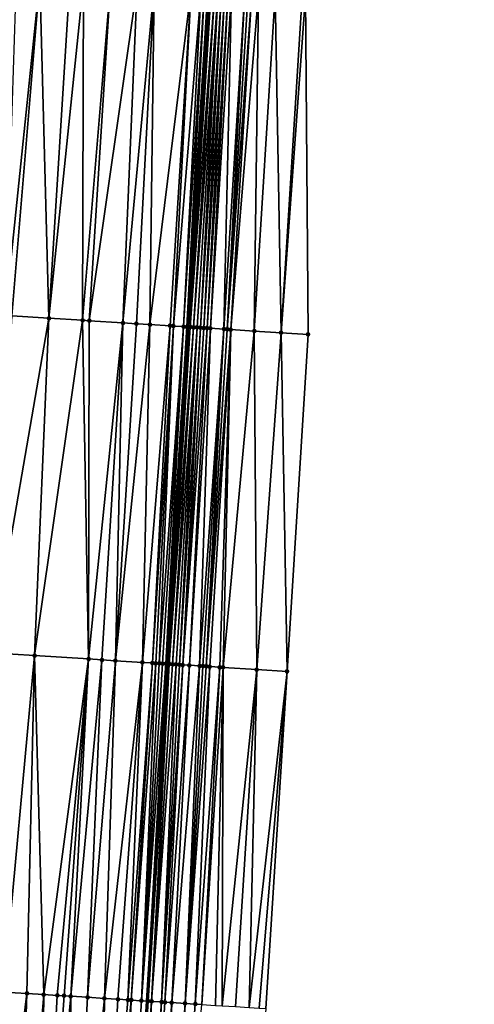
# Model space of a CAD drawing. Header units: feet. Extents: x 2004186 to 2014793, y 836912 to 864902.
# Tile 272 of 656: x 2010724 to 2010751, y 845281 to 845339. Entities that reach past the tile are written whole.
import ezdxf

# ---------------------------------------------------------------- set-up
doc = ezdxf.new("R2010")
doc.units = ezdxf.units.FT
doc.header["$LTSCALE"] = 100
doc.header["$MEASUREMENT"] = 0
for name, color, linetype, lineweight in [('EP_Travel Lane', 5, 'Continuous', 40), ('Road Shots', 4, 'Continuous', 200), ('Road X-Section', 30, 'Continuous', 13)]:
    doc.layers.add(name, color=color, linetype=linetype, lineweight=lineweight)
doc.layers.add('I-77 SB_MM21-27-Surface-Border', color=7, linetype='Continuous')
doc.layers.add('I-77 SB_MM21-27-Surface-TIN', color=7, linetype='Continuous')

msp = doc.modelspace()

# ---------------------------------------------------------------- linework, layer by layer
at = {"layer": 'EP_Travel Lane'}
msp.add_polyline3d([(2010724.632847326, 845161.3150765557, 420.3935569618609), (2010725.854958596, 845181.2724565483, 420.6239400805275), (2010727.077034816, 845201.2292641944, 420.8299100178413), (2010728.299182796, 845221.1872436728, 421.0287840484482), (2010729.521473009, 845241.147545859, 421.2276827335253), (2010730.743808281, 845261.1085838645, 421.368372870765), (2010731.966360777, 845281.0699911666, 421.5970695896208), (2010733.200203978, 845301.0379699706, 421.7623016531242), (2010734.445065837, 845320.9984826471, 421.93588722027), (2010735.689850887, 845340.9577637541, 422.1474841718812), (2010736.934682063, 845360.9177844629, 422.3431754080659), (2010738.179500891, 845380.8776071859, 422.5600253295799), (2010739.424329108, 845400.8375804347, 422.76288126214), (2010740.669119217, 845420.7969426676, 422.9886460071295), (2010741.913966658, 845440.7572241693, 423.1824225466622), (2010743.147792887, 845460.7465375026, 423.3641605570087), (2010744.358127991, 845480.7147733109, 423.5769885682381), (2010745.534212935, 845500.6996814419, 423.7606588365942)], dxfattribs=at)
at = {"layer": 'I-77 SB_MM21-27-Surface-Border', "color": 3, "linetype": 'ByBlock', "lineweight": -2}
msp.add_polyline3d([(2010751.388839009, 845500.362919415, 423.8273074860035), (2010750.221738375, 845480.3672347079, 423.6017408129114), (2010749.431602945, 845460.370289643, 423.386504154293), (2010748.407332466, 845440.3519619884, 423.1794726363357), (2010747.36085481, 845420.3794303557, 422.956299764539), (2010746.314189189, 845400.4078855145, 422.7114001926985), (2010745.067891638, 845380.4484733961, 422.461686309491), (2010744.021187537, 845360.4763123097, 422.2382229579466), (2010741.377584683, 845340.6037222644, 422.0289556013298), (2010741.528599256, 845320.557597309, 421.778240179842), (2010740.282210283, 845300.5967210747, 421.6041025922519), (2010739.02837748, 845280.6265167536, 421.380726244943), (2010737.569102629, 845260.6794357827, 421.1655217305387), (2010736.309392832, 845240.720843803, 420.9974198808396), (2010734.650537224, 845220.7883961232, 420.8122539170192), (2010733.191416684, 845200.8454455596, 420.6018358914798), (2010732.131609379, 845180.879003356, 420.3721934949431), (2010730.872119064, 845160.9238887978, 420.1549066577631)], dxfattribs=at)
at = {"layer": 'I-77 SB_MM21-27-Surface-TIN', "color": 128, "linetype": 'ByBlock', "lineweight": -2}
for points in [[(2010725.60820043, 845341.5868411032, 422.1941624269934), (2010724.210918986, 845341.6740452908, 422.1988939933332), (2010723.563464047, 845321.6773833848, 421.9984027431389)], [(2010725.60820043, 845341.5868411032, 422.1941624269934), (2010723.563464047, 845321.6773833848, 421.9984027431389), (2010723.962686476, 845321.6524544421, 421.9984979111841)], [(2010725.60820043, 845341.5868411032, 422.1941624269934), (2010723.962686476, 845321.6524544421, 421.9984979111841), (2010726.158414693, 845321.5154230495, 421.9903621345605)], [(2010727.404702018, 845341.4746713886, 422.193445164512), (2010725.60820043, 845341.5868411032, 422.1941624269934), (2010726.158414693, 845321.5154230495, 421.9903621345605)], [(2010728.203146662, 845341.4248100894, 422.1939941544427), (2010727.404702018, 845341.4746713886, 422.193445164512), (2010726.158414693, 845321.5154230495, 421.9903621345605)], [(2010728.203146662, 845341.4248100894, 422.1939941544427), (2010726.158414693, 845321.5154230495, 421.9903621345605), (2010728.154527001, 845321.39078094, 421.9905481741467)], [(2010729.800038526, 845341.3251287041, 422.1906729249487), (2010728.203146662, 845341.4248100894, 422.1939941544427), (2010728.154527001, 845321.39078094, 421.9905481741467)], [(2010729.800038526, 845341.3251287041, 422.1906729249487), (2010728.154527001, 845321.39078094, 421.9905481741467), (2010728.553750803, 845321.3658739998, 421.9881941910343)], [(2010731.396930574, 845341.2254502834, 422.1870338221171), (2010729.800038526, 845341.3251287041, 422.1906729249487), (2010728.553750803, 845321.3658739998, 421.9881941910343)], [(2010731.396930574, 845341.2254502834, 422.1870338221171), (2010728.553750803, 845321.3658739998, 421.9881941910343), (2010730.549865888, 845321.2412763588, 421.983430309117)], [(2010732.394989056, 845341.1631665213, 422.1831240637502), (2010731.396930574, 845341.2254502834, 422.1870338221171), (2010730.549865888, 845321.2412763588, 421.983430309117)], [(2010732.394989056, 845341.1631665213, 422.1831240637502), (2010730.549865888, 845321.2412763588, 421.983430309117), (2010731.348312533, 845321.1914470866, 421.9804356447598)], [(2010732.394989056, 845341.1631665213, 422.1831240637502), (2010731.348312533, 845321.1914470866, 421.9804356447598), (2010732.146759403, 845321.1416214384, 421.9770375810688)], [(2010734.590715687, 845341.0261097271, 422.1780093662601), (2010732.394989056, 845341.1631665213, 422.1831240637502), (2010732.146759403, 845321.1416214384, 421.9770375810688)], [(2010734.590715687, 845341.0261097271, 422.1780093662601), (2010732.146759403, 845321.1416214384, 421.9770375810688), (2010733.344432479, 845321.066927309, 421.9670045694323)], [(2010734.590715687, 845341.0261097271, 422.1780093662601), (2010733.344432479, 845321.066927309, 421.9670045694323), (2010733.544045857, 845321.054497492, 421.9631946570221)], [(2010735.189556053, 845340.9888239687, 422.1666028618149), (2010734.590715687, 845341.0261097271, 422.1780093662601), (2010733.544045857, 845321.054497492, 421.9631946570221)], [(2010735.189556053, 845340.9888239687, 422.1666028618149), (2010733.544045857, 845321.054497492, 421.9631946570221), (2010734.142890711, 845321.0172836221, 421.9433518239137)], [(2010735.389171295, 845340.9764240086, 422.1597311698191), (2010735.189556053, 845340.9888239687, 422.1666028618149), (2010734.142890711, 845321.0172836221, 421.9433518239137)], [(2010735.389171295, 845340.9764240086, 422.1597311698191), (2010734.142890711, 845321.0172836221, 421.9433518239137), (2010734.342506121, 845321.004886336, 421.9359208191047)], [(2010735.588788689, 845340.9640584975, 422.1491655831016), (2010735.389171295, 845340.9764240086, 422.1597311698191), (2010734.342506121, 845321.004886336, 421.9359208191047)], [(2010735.588788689, 845340.9640584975, 422.1491655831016), (2010734.342506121, 845321.004886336, 421.9359208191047), (2010734.445065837, 845320.9984826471, 421.93588722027)], [(2010735.588788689, 845340.9640584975, 422.1491655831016), (2010734.445065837, 845320.9984826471, 421.93588722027), (2010735.689850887, 845340.9577637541, 422.1474841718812)], [(2010734.542117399, 845320.9924228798, 421.935855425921), (2010735.689850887, 845340.9577637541, 422.1474841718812), (2010734.445065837, 845320.9984826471, 421.93588722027)], [(2010735.788401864, 845340.9516254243, 422.1458445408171), (2010735.689850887, 845340.9577637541, 422.1474841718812), (2010734.542117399, 845320.9924228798, 421.935855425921)], [(2010735.988010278, 845340.939116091, 422.1507007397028), (2010735.788401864, 845340.9516254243, 422.1458445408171), (2010734.542117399, 845320.9924228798, 421.935855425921)], [(2010735.988010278, 845340.939116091, 422.1507007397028), (2010734.542117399, 845320.9924228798, 421.935855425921), (2010734.741725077, 845320.9799017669, 421.9422079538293)], [(2010736.187620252, 845340.9266317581, 422.1528762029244), (2010735.988010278, 845340.939116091, 422.1507007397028), (2010734.741725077, 845320.9799017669, 421.9422079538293)], [(2010736.187620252, 845340.9266317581, 422.1528762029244), (2010734.741725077, 845320.9799017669, 421.9422079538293), (2010734.941334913, 845320.9674152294, 421.9447118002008)], [(2010736.187620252, 845340.9266317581, 422.1528762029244), (2010734.941334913, 845320.9674152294, 421.9447118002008), (2010735.140946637, 845320.9549589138, 421.9438515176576)], [(2010736.387233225, 845340.9141954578, 422.1499012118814), (2010736.187620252, 845340.9266317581, 422.1528762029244), (2010735.140946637, 845320.9549589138, 421.9438515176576)], [(2010736.387233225, 845340.9141954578, 422.1499012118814), (2010735.140946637, 845320.9549589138, 421.9438515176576), (2010735.34056235, 845320.9425664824, 421.9358801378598)], [(2010736.586847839, 845340.9017854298, 422.1441090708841), (2010736.387233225, 845340.9141954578, 422.1499012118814), (2010735.34056235, 845320.9425664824, 421.9358801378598)], [(2010736.586847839, 845340.9017854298, 422.1441090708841), (2010735.34056235, 845320.9425664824, 421.9358801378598), (2010735.540181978, 845320.9302367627, 421.9209280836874)], [(2010736.786467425, 845340.8894550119, 422.1297805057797), (2010736.586847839, 845340.9017854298, 422.1441090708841), (2010735.540181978, 845320.9302367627, 421.9209280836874)], [(2010736.786467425, 845340.8894550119, 422.1297805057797), (2010735.540181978, 845320.9302367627, 421.9209280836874), (2010735.739798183, 845320.917852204, 421.9120803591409)], [(2010736.986083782, 845340.8770729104, 422.1209938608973), (2010736.786467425, 845340.8894550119, 422.1297805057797), (2010735.739798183, 845320.917852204, 421.9120803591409)], [(2010736.986083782, 845340.8770729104, 422.1209938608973), (2010735.739798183, 845320.917852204, 421.9120803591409), (2010736.538257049, 845320.8682186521, 421.8872994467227)], [(2010737.784543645, 845340.8274553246, 422.0954099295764), (2010736.986083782, 845340.8770729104, 422.1209938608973), (2010736.538257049, 845320.8682186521, 421.8872994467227)], [(2010737.784543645, 845340.8274553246, 422.0954099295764), (2010736.538257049, 845320.8682186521, 421.8872994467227), (2010736.737868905, 845320.8557644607, 421.8862027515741)], [(2010737.984157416, 845340.81503179, 422.0910660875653), (2010737.784543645, 845340.8274553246, 422.0954099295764), (2010736.737868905, 845320.8557644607, 421.8862027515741)], [(2010738.183765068, 845340.802510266, 422.0972294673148), (2010737.984157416, 845340.81503179, 422.0910660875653), (2010736.737868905, 845320.8557644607, 421.8862027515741)], [(2010738.183765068, 845340.802510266, 422.0972294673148), (2010736.737868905, 845320.8557644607, 421.8862027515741), (2010736.937477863, 845320.843263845, 421.8902736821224)], [(2010738.582992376, 845340.7776594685, 422.0889415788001), (2010738.183765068, 845340.802510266, 422.0972294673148), (2010736.937477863, 845320.843263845, 421.8902736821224)], [(2010738.582992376, 845340.7776594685, 422.0889415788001), (2010736.937477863, 845320.843263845, 421.8902736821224), (2010738.334778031, 845320.7563595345, 421.851982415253)], [(2010739.581064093, 845340.7155876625, 422.0623041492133), (2010738.582992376, 845340.7776594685, 422.0889415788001), (2010738.334778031, 845320.7563595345, 421.851982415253)], [(2010739.581064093, 845340.7155876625, 422.0623041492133), (2010738.334778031, 845320.7563595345, 421.851982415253), (2010739.931687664, 845320.6569627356, 421.8168573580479)], [(2010739.581064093, 845340.7155876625, 422.0623041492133), (2010739.931687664, 845320.6569627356, 421.8168573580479), (2010741.177972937, 845340.6161782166, 422.0298233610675)], [(2010741.177972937, 845340.6161782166, 422.0298233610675), (2010739.931687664, 845320.6569627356, 421.8168573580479), (2010741.377584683, 845340.6037222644, 422.0289556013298)], [(2010741.377584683, 845340.6037222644, 422.0289556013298), (2010739.931687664, 845320.6569627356, 421.8168573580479), (2010741.528599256, 845320.557597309, 421.778240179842)], [(2010726.158414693, 845321.5154230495, 421.9903621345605), (2010723.962686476, 845321.6524544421, 421.9984979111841), (2010722.716324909, 845301.6920171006, 421.8580942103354)], [(2010726.158414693, 845321.5154230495, 421.9903621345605), (2010722.716324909, 845301.6920171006, 421.8580942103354), (2010725.311278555, 845301.5301048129, 421.8382522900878)], [(2010728.154527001, 845321.39078094, 421.9905481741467), (2010726.158414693, 845321.5154230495, 421.9903621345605), (2010725.311278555, 845301.5301048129, 421.8382522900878)], [(2010728.154527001, 845321.39078094, 421.9905481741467), (2010725.311278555, 845301.5301048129, 421.8382522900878), (2010728.505064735, 845301.330781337, 421.8215526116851)], [(2010728.553750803, 845321.3658739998, 421.9881941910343), (2010728.154527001, 845321.39078094, 421.9905481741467), (2010728.505064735, 845301.330781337, 421.8215526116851)], [(2010730.549865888, 845321.2412763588, 421.983430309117), (2010728.553750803, 845321.3658739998, 421.9881941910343), (2010728.505064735, 845301.330781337, 421.8215526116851)], [(2010730.549865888, 845321.2412763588, 421.983430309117), (2010728.505064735, 845301.330781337, 421.8215526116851), (2010729.303510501, 845301.280938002, 421.8194337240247)], [(2010730.549865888, 845321.2412763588, 421.983430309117), (2010729.303510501, 845301.280938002, 421.8194337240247), (2010730.101957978, 845301.2311220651, 421.8127960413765)], [(2010731.348312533, 845321.1914470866, 421.9804356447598), (2010730.549865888, 845321.2412763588, 421.983430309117), (2010730.101957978, 845301.2311220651, 421.8127960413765)], [(2010732.146759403, 845321.1416214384, 421.9770375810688), (2010731.348312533, 845321.1914470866, 421.9804356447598), (2010730.101957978, 845301.2311220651, 421.8127960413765)], [(2010732.146759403, 845321.1416214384, 421.9770375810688), (2010730.101957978, 845301.2311220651, 421.8127960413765), (2010731.698851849, 845301.131472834, 421.8023834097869)], [(2010733.344432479, 845321.066927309, 421.9670045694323), (2010732.146759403, 845321.1416214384, 421.9770375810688), (2010731.698851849, 845301.131472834, 421.8023834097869)], [(2010733.344432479, 845321.066927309, 421.9670045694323), (2010731.698851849, 845301.131472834, 421.8023834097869), (2010732.297688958, 845301.0941349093, 421.7934421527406)], [(2010733.544045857, 845321.054497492, 421.9631946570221), (2010733.344432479, 845321.066927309, 421.9670045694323), (2010732.297688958, 845301.0941349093, 421.7934421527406)], [(2010733.544045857, 845321.054497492, 421.9631946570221), (2010732.297688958, 845301.0941349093, 421.7934421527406), (2010732.497302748, 845301.0817116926, 421.7867081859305)], [(2010733.544045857, 845321.054497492, 421.9631946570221), (2010732.497302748, 845301.0817116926, 421.7867081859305), (2010732.696915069, 845301.0692649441, 421.783855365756)], [(2010734.142890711, 845321.0172836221, 421.9433518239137), (2010733.544045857, 845321.054497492, 421.9631946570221), (2010732.696915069, 845301.0692649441, 421.783855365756)], [(2010734.142890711, 845321.0172836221, 421.9433518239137), (2010732.696915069, 845301.0692649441, 421.783855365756), (2010732.896528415, 845301.0568345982, 421.7782972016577)], [(2010734.142890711, 845321.0172836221, 421.9433518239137), (2010732.896528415, 845301.0568345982, 421.7782972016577), (2010733.096143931, 845301.0444390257, 421.7670038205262)], [(2010734.342506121, 845321.004886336, 421.9359208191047), (2010734.142890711, 845321.0172836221, 421.9433518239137), (2010733.096143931, 845301.0444390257, 421.7670038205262)], [(2010734.342506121, 845321.004886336, 421.9359208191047), (2010733.096143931, 845301.0444390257, 421.7670038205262), (2010733.200203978, 845301.0379699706, 421.7623016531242)], [(2010734.342506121, 845321.004886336, 421.9359208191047), (2010733.200203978, 845301.0379699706, 421.7623016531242), (2010734.445065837, 845320.9984826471, 421.93588722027)], [(2010733.295758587, 845301.0320296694, 421.7579838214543), (2010734.445065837, 845320.9984826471, 421.93588722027), (2010733.200203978, 845301.0379699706, 421.7623016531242)], [(2010734.542117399, 845320.9924228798, 421.935855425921), (2010734.445065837, 845320.9984826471, 421.93588722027), (2010733.295758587, 845301.0320296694, 421.7579838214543)], [(2010734.741725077, 845320.9799017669, 421.9422079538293), (2010734.542117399, 845320.9924228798, 421.935855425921), (2010733.295758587, 845301.0320296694, 421.7579838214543)], [(2010734.741725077, 845320.9799017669, 421.9422079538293), (2010733.295758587, 845301.0320296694, 421.7579838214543), (2010733.495370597, 845301.0195779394, 421.7559526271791)], [(2010734.941334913, 845320.9674152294, 421.9447118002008), (2010734.741725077, 845320.9799017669, 421.9422079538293), (2010733.495370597, 845301.0195779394, 421.7559526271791)], [(2010734.941334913, 845320.9674152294, 421.9447118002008), (2010733.495370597, 845301.0195779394, 421.7559526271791), (2010733.694980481, 845301.0070921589, 421.7595374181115)], [(2010734.941334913, 845320.9674152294, 421.9447118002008), (2010733.694980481, 845301.0070921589, 421.7595374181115), (2010733.894591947, 845300.9946317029, 421.7589454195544)], [(2010735.140946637, 845320.9549589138, 421.9438515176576), (2010734.941334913, 845320.9674152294, 421.9447118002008), (2010733.894591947, 845300.9946317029, 421.7589454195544)], [(2010735.140946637, 845320.9549589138, 421.9438515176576), (2010733.894591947, 845300.9946317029, 421.7589454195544), (2010734.094205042, 845300.9821973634, 421.7540458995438)], [(2010735.34056235, 845320.9425664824, 421.9358801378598), (2010735.140946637, 845320.9549589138, 421.9438515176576), (2010734.094205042, 845300.9821973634, 421.7540458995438)], [(2010735.540181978, 845320.9302367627, 421.9209280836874), (2010735.34056235, 845320.9425664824, 421.9358801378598), (2010734.094205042, 845300.9821973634, 421.7540458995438)], [(2010735.540181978, 845320.9302367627, 421.9209280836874), (2010734.094205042, 845300.9821973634, 421.7540458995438), (2010734.493433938, 845300.957371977, 421.7371066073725)], [(2010735.739798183, 845320.917852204, 421.9120803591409), (2010735.540181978, 845320.9302367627, 421.9209280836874), (2010734.493433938, 845300.957371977, 421.7371066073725)], [(2010735.739798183, 845320.917852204, 421.9120803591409), (2010734.493433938, 845300.957371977, 421.7371066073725), (2010735.09227305, 845300.9200661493, 421.722871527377)], [(2010736.538257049, 845320.8682186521, 421.8872994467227), (2010735.739798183, 845320.917852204, 421.9120803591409), (2010735.09227305, 845300.9200661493, 421.722871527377)], [(2010736.538257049, 845320.8682186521, 421.8872994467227), (2010735.09227305, 845300.9200661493, 421.722871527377), (2010735.291886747, 845300.9076414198, 421.7163870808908)], [(2010736.538257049, 845320.8682186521, 421.8872994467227), (2010735.291886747, 845300.9076414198, 421.7163870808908), (2010735.491499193, 845300.8951966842, 421.7132022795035)], [(2010736.737868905, 845320.8557644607, 421.8862027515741), (2010736.538257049, 845320.8682186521, 421.8872994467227), (2010735.491499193, 845300.8951966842, 421.7132022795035)], [(2010736.937477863, 845320.843263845, 421.8902736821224), (2010736.737868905, 845320.8557644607, 421.8862027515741), (2010735.491499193, 845300.8951966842, 421.7132022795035)], [(2010736.937477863, 845320.843263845, 421.8902736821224), (2010735.491499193, 845300.8951966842, 421.7132022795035), (2010735.691109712, 845300.8827210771, 421.7151091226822)], [(2010736.937477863, 845320.843263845, 421.8902736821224), (2010735.691109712, 845300.8827210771, 421.7151091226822), (2010736.289949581, 845300.8454273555, 421.698877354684)], [(2010736.937477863, 845320.843263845, 421.8902736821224), (2010736.289949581, 845300.8454273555, 421.698877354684), (2010736.489563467, 845300.8330056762, 421.6918898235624)], [(2010738.334778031, 845320.7563595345, 421.851982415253), (2010736.937477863, 845320.843263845, 421.8902736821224), (2010736.489563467, 845300.8330056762, 421.6918898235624)], [(2010738.334778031, 845320.7563595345, 421.851982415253), (2010736.489563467, 845300.8330056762, 421.6918898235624), (2010738.485692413, 845300.7086300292, 421.6482144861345)], [(2010738.334778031, 845320.7563595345, 421.851982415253), (2010738.485692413, 845300.7086300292, 421.6482144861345), (2010739.931687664, 845320.6569627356, 421.8168573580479)], [(2010739.931687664, 845320.6569627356, 421.8168573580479), (2010738.485692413, 845300.7086300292, 421.6482144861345), (2010740.282210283, 845300.5967210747, 421.6041025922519)], [(2010739.931687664, 845320.6569627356, 421.8168573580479), (2010740.282210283, 845300.5967210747, 421.6041025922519), (2010741.528599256, 845320.557597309, 421.778240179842)], [(2010725.311278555, 845301.5301048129, 421.8382522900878), (2010722.716324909, 845301.6920171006, 421.8580942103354), (2010723.459161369, 845281.6060668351, 421.6738741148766)], [(2010725.311278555, 845301.5301048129, 421.8382522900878), (2010723.459161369, 845281.6060668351, 421.6738741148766), (2010724.856388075, 845281.5179899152, 421.6644012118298)], [(2010725.311278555, 845301.5301048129, 421.8382522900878), (2010724.856388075, 845281.5179899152, 421.6644012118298), (2010725.854404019, 845281.4550282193, 421.6625892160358)], [(2010728.505064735, 845301.330781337, 421.8215526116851), (2010725.311278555, 845301.5301048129, 421.8382522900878), (2010725.854404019, 845281.4550282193, 421.6625892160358)], [(2010728.505064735, 845301.330781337, 421.8215526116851), (2010725.854404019, 845281.4550282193, 421.6625892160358), (2010726.65282095, 845281.4047250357, 421.654531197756)], [(2010728.505064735, 845301.330781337, 421.8215526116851), (2010726.65282095, 845281.4047250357, 421.654531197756), (2010727.052027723, 845281.379546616, 421.6531813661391)], [(2010728.505064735, 845301.330781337, 421.8215526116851), (2010727.052027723, 845281.379546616, 421.6531813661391), (2010727.45123406, 845281.3543612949, 421.6525207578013)], [(2010729.303510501, 845301.280938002, 421.8194337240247), (2010728.505064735, 845301.330781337, 421.8215526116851), (2010727.45123406, 845281.3543612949, 421.6525207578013)], [(2010729.303510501, 845301.280938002, 421.8194337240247), (2010727.45123406, 845281.3543612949, 421.6525207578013), (2010728.449253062, 845281.2914480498, 421.6458701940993)], [(2010730.101957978, 845301.2311220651, 421.8127960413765), (2010729.303510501, 845301.280938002, 421.8194337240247), (2010728.449253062, 845281.2914480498, 421.6458701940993)], [(2010730.101957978, 845301.2311220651, 421.8127960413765), (2010728.449253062, 845281.2914480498, 421.6458701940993), (2010729.447271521, 845281.2285262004, 421.6400789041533)], [(2010731.698851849, 845301.131472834, 421.8023834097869), (2010730.101957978, 845301.2311220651, 421.8127960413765), (2010729.447271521, 845281.2285262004, 421.6400789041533)], [(2010731.698851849, 845301.131472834, 421.8023834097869), (2010729.447271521, 845281.2285262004, 421.6400789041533), (2010730.245691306, 845281.1782682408, 421.627504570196)], [(2010731.698851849, 845301.131472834, 421.8023834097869), (2010730.245691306, 845281.1782682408, 421.627504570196), (2010730.844505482, 845281.1405642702, 421.6191225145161)], [(2010732.297688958, 845301.0941349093, 421.7934421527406), (2010731.698851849, 845301.131472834, 421.8023834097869), (2010730.844505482, 845281.1405642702, 421.6191225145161)], [(2010732.297688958, 845301.0941349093, 421.7934421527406), (2010730.844505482, 845281.1405642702, 421.6191225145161), (2010731.04410914, 845281.1279793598, 421.6180182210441)], [(2010732.497302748, 845301.0817116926, 421.7867081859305), (2010732.297688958, 845301.0941349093, 421.7934421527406), (2010731.04410914, 845281.1279793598, 421.6180182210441)], [(2010732.497302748, 845301.0817116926, 421.7867081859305), (2010731.04410914, 845281.1279793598, 421.6180182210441), (2010731.642924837, 845281.090299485, 421.6072298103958)], [(2010732.696915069, 845301.0692649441, 421.783855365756), (2010732.497302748, 845301.0817116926, 421.7867081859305), (2010731.642924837, 845281.090299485, 421.6072298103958)], [(2010732.896528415, 845301.0568345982, 421.7782972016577), (2010732.696915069, 845301.0692649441, 421.783855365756), (2010731.642924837, 845281.090299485, 421.6072298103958)], [(2010733.096143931, 845301.0444390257, 421.7670038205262), (2010732.896528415, 845301.0568345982, 421.7782972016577), (2010731.642924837, 845281.090299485, 421.6072298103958)], [(2010733.096143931, 845301.0444390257, 421.7670038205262), (2010731.642924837, 845281.090299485, 421.6072298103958), (2010731.966360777, 845281.0699911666, 421.5970695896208)], [(2010733.096143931, 845301.0444390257, 421.7670038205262), (2010731.966360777, 845281.0699911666, 421.5970695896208), (2010733.200203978, 845301.0379699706, 421.7623016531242)], [(2010733.295758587, 845301.0320296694, 421.7579838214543), (2010733.200203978, 845301.0379699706, 421.7623016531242), (2010731.966360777, 845281.0699911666, 421.5970695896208)], [(2010733.295758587, 845301.0320296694, 421.7579838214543), (2010731.966360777, 845281.0699911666, 421.5970695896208), (2010732.042138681, 845281.0652331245, 421.5946891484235)], [(2010733.295758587, 845301.0320296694, 421.7579838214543), (2010732.042138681, 845281.0652331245, 421.5946891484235), (2010732.241743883, 845281.0526726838, 421.591141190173)], [(2010733.495370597, 845301.0195779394, 421.7559526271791), (2010733.295758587, 845301.0320296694, 421.7579838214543), (2010732.241743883, 845281.0526726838, 421.591141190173)], [(2010733.694980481, 845301.0070921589, 421.7595374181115), (2010733.495370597, 845301.0195779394, 421.7559526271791), (2010732.241743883, 845281.0526726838, 421.591141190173)], [(2010733.694980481, 845301.0070921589, 421.7595374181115), (2010732.241743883, 845281.0526726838, 421.591141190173), (2010732.84056373, 845281.0150585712, 421.5737854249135)], [(2010733.894591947, 845300.9946317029, 421.7589454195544), (2010733.694980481, 845301.0070921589, 421.7595374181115), (2010732.84056373, 845281.0150585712, 421.5737854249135)], [(2010734.094205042, 845300.9821973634, 421.7540458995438), (2010733.894591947, 845300.9946317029, 421.7589454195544), (2010732.84056373, 845281.0150585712, 421.5737854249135)], [(2010734.094205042, 845300.9821973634, 421.7540458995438), (2010732.84056373, 845281.0150585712, 421.5737854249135), (2010733.040175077, 845281.0025955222, 421.5605113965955)], [(2010734.493433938, 845300.957371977, 421.7371066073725), (2010734.094205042, 845300.9821973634, 421.7540458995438), (2010733.040175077, 845281.0025955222, 421.5605113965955)], [(2010734.493433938, 845300.957371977, 421.7371066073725), (2010733.040175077, 845281.0025955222, 421.5605113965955), (2010733.439389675, 845280.9775411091, 421.5467775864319)], [(2010735.09227305, 845300.9200661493, 421.722871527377), (2010734.493433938, 845300.957371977, 421.7371066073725), (2010733.439389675, 845280.9775411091, 421.5467775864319)], [(2010735.09227305, 845300.9200661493, 421.722871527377), (2010733.439389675, 845280.9775411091, 421.5467775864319), (2010734.237817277, 845280.9274070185, 421.5218330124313)], [(2010735.291886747, 845300.9076414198, 421.7163870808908), (2010735.09227305, 845300.9200661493, 421.722871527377), (2010734.237817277, 845280.9274070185, 421.5218330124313)], [(2010735.491499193, 845300.8951966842, 421.7132022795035), (2010735.291886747, 845300.9076414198, 421.7163870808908), (2010734.237817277, 845280.9274070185, 421.5218330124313)], [(2010735.691109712, 845300.8827210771, 421.7151091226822), (2010735.491499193, 845300.8951966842, 421.7132022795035), (2010734.237817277, 845280.9274070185, 421.5218330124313)], [(2010735.691109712, 845300.8827210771, 421.7151091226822), (2010734.237817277, 845280.9274070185, 421.5218330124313), (2010734.836636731, 845280.8897866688, 421.5051001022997)], [(2010736.289949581, 845300.8454273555, 421.698877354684), (2010735.691109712, 845300.8827210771, 421.7151091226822), (2010734.836636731, 845280.8897866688, 421.5051001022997)], [(2010736.289949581, 845300.8454273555, 421.698877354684), (2010734.836636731, 845280.8897866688, 421.5051001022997), (2010735.235853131, 845280.864760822, 421.4885135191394)], [(2010736.489563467, 845300.8330056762, 421.6918898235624), (2010736.289949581, 845300.8454273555, 421.698877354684), (2010735.235853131, 845280.864760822, 421.4885135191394)], [(2010736.489563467, 845300.8330056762, 421.6918898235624), (2010735.235853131, 845280.864760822, 421.4885135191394), (2010736.034280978, 845280.8146306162, 421.4631809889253)], [(2010736.489563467, 845300.8330056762, 421.6918898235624), (2010736.034280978, 845280.8146306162, 421.4631809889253), (2010736.433493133, 845280.7895374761, 421.4533146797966)], [(2010736.489563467, 845300.8330056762, 421.6918898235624), (2010736.433493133, 845280.7895374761, 421.4533146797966), (2010738.485692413, 845300.7086300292, 421.6482144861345)], [(2010738.485692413, 845300.7086300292, 421.6482144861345), (2010736.433493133, 845280.7895374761, 421.4533146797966), (2010737.231918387, 845280.7393661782, 421.4320858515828)], [(2010738.485692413, 845300.7086300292, 421.6482144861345), (2010737.231918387, 845280.7393661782, 421.4320858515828), (2010738.030345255, 845280.6892204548, 421.4083029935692)], [(2010738.485692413, 845300.7086300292, 421.6482144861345), (2010738.030345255, 845280.6892204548, 421.4083029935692), (2010740.282210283, 845300.5967210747, 421.6041025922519)], [(2010740.282210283, 845300.5967210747, 421.6041025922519), (2010738.030345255, 845280.6892204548, 421.4083029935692), (2010738.629162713, 845280.651568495, 421.3947268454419)], [(2010740.282210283, 845300.5967210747, 421.6041025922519), (2010738.629162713, 845280.651568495, 421.3947268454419), (2010739.02837748, 845280.6265167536, 421.380726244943)], [(2010724.856388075, 845281.5179899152, 421.6644012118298), (2010723.459161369, 845281.6060668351, 421.6738741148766), (2010722.399138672, 845261.6345269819, 421.4600504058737)], [(2010724.856388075, 845281.5179899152, 421.6644012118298), (2010722.399138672, 845261.6345269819, 421.4600504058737), (2010724.195570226, 845261.5212411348, 421.4479133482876)], [(2010725.854404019, 845281.4550282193, 421.6625892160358), (2010724.856388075, 845281.5179899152, 421.6644012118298), (2010724.195570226, 845261.5212411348, 421.4479133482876)], [(2010725.854404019, 845281.4550282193, 421.6625892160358), (2010724.195570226, 845261.5212411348, 421.4479133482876), (2010725.592795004, 845261.4331336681, 421.4380075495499)], [(2010726.65282095, 845281.4047250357, 421.654531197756), (2010725.854404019, 845281.4550282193, 421.6625892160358), (2010725.592795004, 845261.4331336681, 421.4380075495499)], [(2010727.052027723, 845281.379546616, 421.6531813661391), (2010726.65282095, 845281.4047250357, 421.654531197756), (2010725.592795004, 845261.4331336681, 421.4380075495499)], [(2010727.45123406, 845281.3543612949, 421.6525207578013), (2010727.052027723, 845281.379546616, 421.6531813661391), (2010725.592795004, 845261.4331336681, 421.4380075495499)], [(2010727.45123406, 845281.3543612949, 421.6525207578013), (2010725.592795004, 845261.4331336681, 421.4380075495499), (2010727.38922918, 845261.3198893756, 421.4207048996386)], [(2010728.449253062, 845281.2914480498, 421.6458701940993), (2010727.45123406, 845281.3543612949, 421.6525207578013), (2010727.38922918, 845261.3198893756, 421.4207048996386)], [(2010729.447271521, 845281.2285262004, 421.6400789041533), (2010728.449253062, 845281.2914480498, 421.6458701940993), (2010727.38922918, 845261.3198893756, 421.4207048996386)], [(2010729.447271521, 845281.2285262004, 421.6400789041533), (2010727.38922918, 845261.3198893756, 421.4207048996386), (2010729.185664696, 845261.2066662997, 421.4007648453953)], [(2010730.245691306, 845281.1782682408, 421.627504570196), (2010729.447271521, 845281.2285262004, 421.6400789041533), (2010729.185664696, 845261.2066662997, 421.4007648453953)], [(2010730.844505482, 845281.1405642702, 421.6191225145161), (2010730.245691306, 845281.1782682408, 421.627504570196), (2010729.185664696, 845261.2066662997, 421.4007648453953)], [(2010731.04410914, 845281.1279793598, 421.6180182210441), (2010730.844505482, 845281.1405642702, 421.6191225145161), (2010729.185664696, 845261.2066662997, 421.4007648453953)], [(2010731.04410914, 845281.1279793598, 421.6180182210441), (2010729.185664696, 845261.2066662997, 421.4007648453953), (2010730.383292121, 845261.1312436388, 421.3800887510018)], [(2010731.642924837, 845281.090299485, 421.6072298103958), (2010731.04410914, 845281.1279793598, 421.6180182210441), (2010730.383292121, 845261.1312436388, 421.3800887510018)], [(2010731.642924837, 845281.090299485, 421.6072298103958), (2010730.383292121, 845261.1312436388, 421.3800887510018), (2010731.966360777, 845281.0699911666, 421.5970695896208)], [(2010730.383292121, 845261.1312436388, 421.3800887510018), (2010730.743808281, 845261.1085838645, 421.368372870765), (2010731.966360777, 845281.0699911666, 421.5970695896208)], [(2010732.042138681, 845281.0652331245, 421.5946891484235), (2010731.966360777, 845281.0699911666, 421.5970695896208), (2010730.743808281, 845261.1085838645, 421.368372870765)], [(2010732.042138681, 845281.0652331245, 421.5946891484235), (2010730.743808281, 845261.1085838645, 421.368372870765), (2010730.782504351, 845261.1061516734, 421.3671153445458)], [(2010732.241743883, 845281.0526726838, 421.591141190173), (2010732.042138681, 845281.0652331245, 421.5946891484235), (2010730.782504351, 845261.1061516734, 421.3671153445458)], [(2010732.241743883, 845281.0526726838, 421.591141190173), (2010730.782504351, 845261.1061516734, 421.3671153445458), (2010731.381319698, 845261.0684662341, 421.3535587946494)], [(2010732.84056373, 845281.0150585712, 421.5737854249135), (2010732.241743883, 845281.0526726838, 421.591141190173), (2010731.381319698, 845261.0684662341, 421.3535587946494)], [(2010732.84056373, 845281.0150585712, 421.5737854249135), (2010731.381319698, 845261.0684662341, 421.3535587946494), (2010731.780531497, 845261.0433674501, 421.3414330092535)], [(2010733.040175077, 845281.0025955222, 421.5605113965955), (2010732.84056373, 845281.0150585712, 421.5737854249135), (2010731.780531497, 845261.0433674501, 421.3414330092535)], [(2010733.439389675, 845280.9775411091, 421.5467775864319), (2010733.040175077, 845281.0025955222, 421.5605113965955), (2010731.780531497, 845261.0433674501, 421.3414330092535)], [(2010733.439389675, 845280.9775411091, 421.5467775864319), (2010731.780531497, 845261.0433674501, 421.3414330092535), (2010732.37935438, 845261.0058014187, 421.3130329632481)], [(2010733.439389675, 845280.9775411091, 421.5467775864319), (2010732.37935438, 845261.0058014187, 421.3130329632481), (2010732.778566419, 845260.9807064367, 421.3004345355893)], [(2010734.237817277, 845280.9274070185, 421.5218330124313), (2010733.439389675, 845280.9775411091, 421.5467775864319), (2010732.778566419, 845260.9807064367, 421.3004345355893)], [(2010734.237817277, 845280.9274070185, 421.5218330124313), (2010732.778566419, 845260.9807064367, 421.3004345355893), (2010733.377378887, 845260.9429753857, 421.292547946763)], [(2010734.836636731, 845280.8897866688, 421.5051001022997), (2010734.237817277, 845280.9274070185, 421.5218330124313), (2010733.377378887, 845260.9429753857, 421.292547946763)], [(2010735.235853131, 845280.864760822, 421.4885135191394), (2010734.836636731, 845280.8897866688, 421.5051001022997), (2010733.377378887, 845260.9429753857, 421.292547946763)]]:
    msp.add_3dface(points, dxfattribs=at)
at = {"layer": 'Road Shots', "lineweight": 100}
for p in [(2010726.158414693, 845321.5154230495, 421.9903621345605), (2010728.154527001, 845321.39078094, 421.9905481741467), (2010728.553750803, 845321.3658739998, 421.9881941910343), (2010730.549865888, 845321.2412763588, 421.983430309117), (2010731.348312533, 845321.1914470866, 421.9804356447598), (2010732.146759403, 845321.1416214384, 421.9770375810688), (2010733.344432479, 845321.066927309, 421.9670045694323), (2010733.544045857, 845321.054497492, 421.9631946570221), (2010734.142890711, 845321.0172836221, 421.9433518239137), (2010734.342506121, 845321.004886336, 421.9359208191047), (2010734.542117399, 845320.9924228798, 421.935855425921), (2010734.741725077, 845320.9799017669, 421.9422079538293), (2010734.941334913, 845320.9674152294, 421.9447118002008), (2010735.140946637, 845320.9549589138, 421.9438515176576), (2010735.34056235, 845320.9425664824, 421.9358801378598), (2010735.540181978, 845320.9302367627, 421.9209280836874), (2010735.739798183, 845320.917852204, 421.9120803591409), (2010736.538257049, 845320.8682186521, 421.8872994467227), (2010736.737868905, 845320.8557644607, 421.8862027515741), (2010736.937477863, 845320.843263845, 421.8902736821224), (2010738.334778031, 845320.7563595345, 421.851982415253), (2010739.931687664, 845320.6569627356, 421.8168573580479), (2010741.528599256, 845320.557597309, 421.778240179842), (2010725.311278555, 845301.5301048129, 421.8382522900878), (2010728.505064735, 845301.330781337, 421.8215526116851), (2010729.303510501, 845301.280938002, 421.8194337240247), (2010730.101957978, 845301.2311220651, 421.8127960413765), (2010731.698851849, 845301.131472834, 421.8023834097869), (2010732.297688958, 845301.0941349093, 421.7934421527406), (2010732.497302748, 845301.0817116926, 421.7867081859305), (2010732.696915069, 845301.0692649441, 421.783855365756), (2010732.896528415, 845301.0568345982, 421.7782972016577), (2010733.096143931, 845301.0444390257, 421.7670038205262), (2010733.295758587, 845301.0320296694, 421.7579838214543), (2010733.495370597, 845301.0195779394, 421.7559526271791), (2010733.694980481, 845301.0070921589, 421.7595374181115), (2010733.894591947, 845300.9946317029, 421.7589454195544), (2010734.094205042, 845300.9821973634, 421.7540458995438), (2010734.493433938, 845300.957371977, 421.7371066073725), (2010735.09227305, 845300.9200661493, 421.722871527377), (2010735.291886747, 845300.9076414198, 421.7163870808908), (2010735.491499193, 845300.8951966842, 421.7132022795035), (2010735.691109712, 845300.8827210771, 421.7151091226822), (2010736.289949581, 845300.8454273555, 421.698877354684), (2010736.489563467, 845300.8330056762, 421.6918898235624), (2010738.485692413, 845300.7086300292, 421.6482144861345), (2010740.282210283, 845300.5967210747, 421.6041025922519), (2010724.856388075, 845281.5179899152, 421.6644012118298), (2010725.854404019, 845281.4550282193, 421.6625892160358), (2010726.65282095, 845281.4047250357, 421.654531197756), (2010727.052027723, 845281.379546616, 421.6531813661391), (2010727.45123406, 845281.3543612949, 421.6525207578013), (2010728.449253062, 845281.2914480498, 421.6458701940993), (2010729.447271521, 845281.2285262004, 421.6400789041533), (2010730.245691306, 845281.1782682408, 421.627504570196), (2010730.844505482, 845281.1405642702, 421.6191225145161), (2010731.04410914, 845281.1279793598, 421.6180182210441), (2010731.642924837, 845281.090299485, 421.6072298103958), (2010732.042138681, 845281.0652331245, 421.5946891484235), (2010732.241743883, 845281.0526726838, 421.591141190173), (2010732.84056373, 845281.0150585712, 421.5737854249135), (2010733.040175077, 845281.0025955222, 421.5605113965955), (2010733.439389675, 845280.9775411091, 421.5467775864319), (2010734.237817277, 845280.9274070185, 421.5218330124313), (2010734.836636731, 845280.8897866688, 421.5051001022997)]:
    msp.add_point(p, dxfattribs=at)
at = {"layer": 'Road X-Section', "extrusion": (0.06231769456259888, 0.9980157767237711, 0.009000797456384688), "elevation": 968951.825635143, "flags": 128}
msp.add_lwpolyline([(-1954103.098945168, -8299.960595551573), (-1954103.298945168, -8299.954023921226), (-1954103.698945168, -8299.943613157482), (-1954104.098945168, -8299.932391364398), (-1954104.498945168, -8299.923629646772), (-1954105.298945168, -8299.902220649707), (-1954105.698945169, -8299.893743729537), (-1954106.498945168, -8299.868551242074), (-1954106.898945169, -8299.864338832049), (-1954107.498945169, -8299.846918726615), (-1954108.098945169, -8299.82013969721), (-1954108.298945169, -8299.813233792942), (-1954108.698945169, -8299.807555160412), (-1954109.098945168, -8299.799287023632), (-1954109.298945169, -8299.792867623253), (-1954109.698945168, -8299.773426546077), (-1954110.098945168, -8299.769291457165), (-1954110.898945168, -8299.76532780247), (-1954111.498945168, -8299.763185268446), (-1954112.098945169, -8299.761707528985), (-1954113.698945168, -8299.758371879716), (-1954115.498945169, -8299.748656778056), (-1954116.098945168, -8299.74648906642), (-1954117.698945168, -8299.734995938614), (-1954118.098945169, -8299.734707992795), (-1954118.898945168, -8299.727889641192), (-1954120.498945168, -8299.703376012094), (-1954121.098945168, -8299.714511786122), (-1954121.298945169, -8299.715617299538), (-1954121.898945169, -8299.7083813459), (-1954122.498945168, -8299.697811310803), (-1954123.098945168, -8299.696134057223), (-1954124.498945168, -8299.701718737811), (-1954125.298945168, -8299.700532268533), (-1954126.298945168, -8299.695571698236), (-1954127.098945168, -8299.690817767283), (-1954128.298945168, -8299.690062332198), (-1954130.298945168, -8299.6906697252), (-1954131.098945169, -8299.685130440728), (-1954131.698945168, -8299.680601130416), (-1954133.498945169, -8299.675356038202), (-1954133.698945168, -8299.67757233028), (-1954133.898945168, -8299.67714030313), (-1954134.298945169, -8299.68045723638), (-1954134.498945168, -8299.676928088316), (-1954134.898945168, -8299.676832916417), (-1954137.098945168, -8299.684969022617), (-1954139.098945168, -8299.684782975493), (-1954139.498945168, -8299.687137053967), (-1954141.498945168, -8299.691901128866), (-1954142.298945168, -8299.694895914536), (-1954143.098945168, -8299.698294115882), (-1954144.298945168, -8299.708327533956), (-1954144.498945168, -8299.712137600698), (-1954145.098945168, -8299.731981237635), (-1954145.298945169, -8299.739412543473), (-1954145.498945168, -8299.739477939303), (-1954145.698945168, -8299.733125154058), (-1954145.898945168, -8299.730621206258), (-1954146.098945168, -8299.731481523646), (-1954146.298945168, -8299.739453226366), (-1954146.498945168, -8299.754405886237), (-1954146.698945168, -8299.763253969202), (-1954147.498945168, -8299.788035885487), (-1954147.698945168, -8299.789132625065), (-1954147.898945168, -8299.785061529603), (-1954149.298945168, -8299.823354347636), (-1954150.898945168, -8299.858480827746), (-1954152.498945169, -8299.897099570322)], dxfattribs=at)
at = {"layer": 'Road X-Section', "extrusion": (0.06231907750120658, 0.9980377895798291, 0.006074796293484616), "elevation": 968951.9797229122, "flags": 128}
msp.add_lwpolyline([(-1954103.490801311, -5464.772910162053), (-1954103.890801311, -5464.760668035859), (-1954105.490801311, -5464.725430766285), (-1954106.290801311, -5464.705729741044), (-1954107.290801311, -5464.687098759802), (-1954107.890801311, -5464.664893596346), (-1954108.290801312, -5464.647440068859), (-1954108.490801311, -5464.641068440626), (-1954108.690801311, -5464.637178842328), (-1954109.090801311, -5464.634132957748), (-1954109.490801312, -5464.625325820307), (-1954109.890801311, -5464.613083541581), (-1954110.490801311, -5464.607042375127), (-1954110.890801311, -5464.603461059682), (-1954111.890801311, -5464.591072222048), (-1954112.090801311, -5464.591012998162), (-1954112.490801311, -5464.587150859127), (-1954112.690801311, -5464.588714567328), (-1954112.890801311, -5464.585660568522), (-1954113.490801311, -5464.581783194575), (-1954114.690801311, -5464.576472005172), (-1954114.890801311, -5464.573545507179), (-1954115.690801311, -5464.570399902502), (-1954116.490801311, -5464.562721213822), (-1954117.490801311, -5464.544715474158), (-1954118.890801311, -5464.531133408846), (-1954119.690801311, -5464.517157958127), (-1954120.090801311, -5464.513581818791), (-1954120.290801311, -5464.509195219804), (-1954121.090801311, -5464.502254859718), (-1954121.490801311, -5464.492987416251), (-1954122.090801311, -5464.484618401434), (-1954122.890801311, -5464.47993565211), (-1954123.690801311, -5464.481095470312), (-1954124.690801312, -5464.47752259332), (-1954125.290801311, -5464.47487518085), (-1954125.890801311, -5464.475367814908), (-1954126.090801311, -5464.470892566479), (-1954126.490801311, -5464.469632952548), (-1954127.290801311, -5464.460648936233), (-1954127.890801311, -5464.456612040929), (-1954129.090801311, -5464.452075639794), (-1954130.690801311, -5464.441012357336), (-1954132.090801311, -5464.426897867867), (-1954133.690801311, -5464.422972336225), (-1954134.890801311, -5464.428629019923), (-1954137.490801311, -5464.448471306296), (-1954140.690801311, -5464.465171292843), (-1954141.490801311, -5464.4672902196), (-1954142.290801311, -5464.473928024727), (-1954143.890801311, -5464.484340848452), (-1954144.490801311, -5464.493282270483), (-1954144.690801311, -5464.500016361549), (-1954144.890801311, -5464.502869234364), (-1954145.090801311, -5464.508427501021), (-1954145.290801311, -5464.51972109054), (-1954145.490801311, -5464.528741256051), (-1954145.690801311, -5464.530772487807), (-1954145.890801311, -5464.527187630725), (-1954146.090801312, -5464.527779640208), (-1954146.290801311, -5464.532679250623), (-1954146.690801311, -5464.549618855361), (-1954147.290801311, -5464.563854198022), (-1954147.490801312, -5464.57033876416), (-1954147.690801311, -5464.573523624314), (-1954147.890801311, -5464.57161674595), (-1954148.490801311, -5464.587848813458), (-1954148.690801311, -5464.594836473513), (-1954150.690801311, -5464.638512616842), (-1954152.490801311, -5464.682625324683)], dxfattribs=at)
at = {"layer": 'Road X-Section', "extrusion": (0.06297667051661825, 0.9979645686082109, 0.01003288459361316), "elevation": 970193.9927439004, "flags": 128}
msp.add_lwpolyline([(-1953462.669046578, -9313.021034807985), (-1953463.669046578, -9312.992700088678), (-1953464.469046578, -9312.977251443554), (-1953465.469046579, -9312.949407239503), (-1953466.269046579, -9312.922423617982), (-1953467.069046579, -9312.889560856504), (-1953467.669046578, -9312.870822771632), (-1953468.069046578, -9312.863399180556), (-1953468.669046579, -9312.856772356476), (-1953469.269046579, -9312.842755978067), (-1953470.069046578, -9312.829003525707), (-1953471.669046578, -9312.81635788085), (-1953472.069046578, -9312.813294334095), (-1953472.469046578, -9312.8074878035), (-1953473.069046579, -9312.802872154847), (-1953473.669046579, -9312.79809055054), (-1953474.069046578, -9312.793095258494), (-1953474.469046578, -9312.790638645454), (-1953475.069046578, -9312.784458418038), (-1953475.869046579, -9312.77636940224), (-1953476.869046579, -9312.760755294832), (-1953478.269046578, -9312.74409005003), (-1953479.269046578, -9312.726088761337), (-1953479.669046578, -9312.724160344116), (-1953480.469046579, -9312.730450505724), (-1953480.669046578, -9312.732886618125), (-1953480.869046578, -9312.732112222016), (-1953481.469046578, -9312.71366508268), (-1953482.069046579, -9312.701687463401), (-1953482.469046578, -9312.698283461), (-1953482.869046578, -9312.696084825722), (-1953483.869046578, -9312.689451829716), (-1953485.269046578, -9312.675378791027), (-1953487.469046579, -9312.655524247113), (-1953488.669046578, -9312.64561159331), (-1953490.269046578, -9312.625923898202), (-1953491.669046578, -9312.608043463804), (-1953492.469046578, -9312.604074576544), (-1953493.669046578, -9312.61132819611), (-1953496.069046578, -9312.639199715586), (-1953497.469046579, -9312.648673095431), (-1953498.469046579, -9312.65048518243), (-1953499.269046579, -9312.658543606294), (-1953499.669046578, -9312.659893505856), (-1953500.069046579, -9312.660554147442), (-1953501.069046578, -9312.667205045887), (-1953502.069046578, -9312.672996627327), (-1953502.869046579, -9312.68557159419), (-1953503.469046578, -9312.693954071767), (-1953503.669046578, -9312.695058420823), (-1953504.269046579, -9312.705847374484), (-1953504.669046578, -9312.71838866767), (-1953504.869046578, -9312.721936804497), (-1953505.469046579, -9312.73929344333), (-1953505.669046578, -9312.752568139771), (-1953506.069046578, -9312.7663026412), (-1953506.869046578, -9312.791248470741), (-1953507.469046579, -9312.807982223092), (-1953507.869046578, -9312.82456964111), (-1953508.669046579, -9312.849903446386), (-1953509.069046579, -9312.859770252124), (-1953509.869046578, -9312.881000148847), (-1953510.669046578, -9312.904784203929), (-1953511.269046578, -9312.918361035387), (-1953511.669046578, -9312.932362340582)], dxfattribs=at)

doc.saveas('drawing.dxf')
